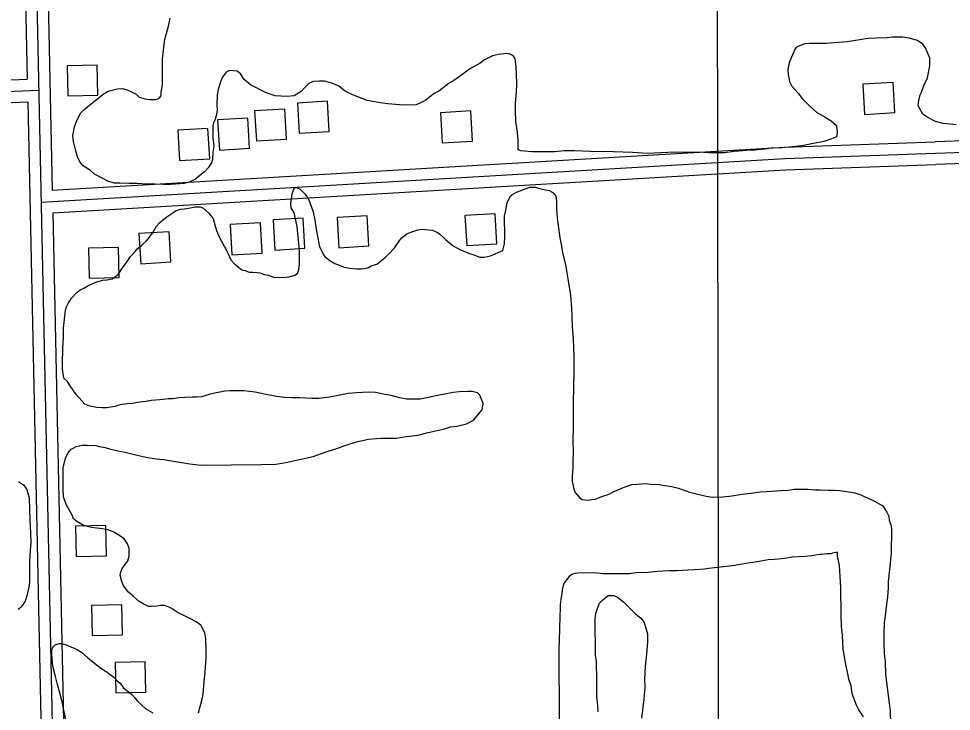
# Model space of a CAD drawing. Extents: x 3313442 to 3351311, y 721974 to 747360.
# Drawn here: x 3332378 to 3333613, y 740371 to 741289 of the extents above; entities that cross this region are included whole.
import ezdxf

# ---------------------------------------------------------------- set-up
doc = ezdxf.new("R2010")
doc.units = 0
for name, color, linetype in [('V-BLDG-OTLN', 7, 'Continuous'), ('V-GRID-MAJR', 7, 'Continuous'), ('V-ROAD-CNTR', 7, 'Continuous'), ('V-SITE-VEGE', 7, 'Continuous')]:
    doc.layers.add(name, color=color, linetype=linetype)

msp = doc.modelspace()

# ---------------------------------------------------------------- linework, layer by layer
at = {"layer": 'V-BLDG-OTLN'}
for points in [[(3332442.4770776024, 741226.1915205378), (3332443.325075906, 741186.199600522), (3332483.315995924, 741187.0485988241), (3332482.4679976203, 741227.039518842)], [(3333498.6229653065, 741161.822649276), (3333538.554885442, 741164.166644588), (3333536.209890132, 741204.098564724), (3333496.2789699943, 741201.7535694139)], [(3332749.750463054, 741136.9316990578), (3332789.6823831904, 741139.27569437), (3332787.3373878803, 741179.207614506), (3332747.406467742, 741176.862619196)], [(3332693.146576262, 741126.5767197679), (3332733.078496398, 741128.92071508), (3332730.7335010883, 741168.852635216), (3332690.80258095, 741166.5076399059)], [(3332939.3780837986, 741124.0837247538), (3332979.310003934, 741126.4277200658), (3332976.9650086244, 741166.3596402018), (3332937.034088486, 741164.014644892)], [(3332644.124674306, 741114.568743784), (3332684.0565944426, 741116.912739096), (3332681.711599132, 741156.844659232), (3332641.780678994, 741154.4996639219)], [(3332591.4007797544, 741100.753771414), (3332631.3326998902, 741103.097766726), (3332628.98770458, 741143.029686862), (3332589.056784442, 741140.684691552)], [(3332755.1334522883, 741024.3819241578), (3332715.201532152, 741022.0379288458), (3332717.546527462, 740982.1060087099), (3332757.4774476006, 740984.4510040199)], [(3332839.889282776, 741027.5089179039), (3332799.9573626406, 741025.164922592), (3332802.3023579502, 740985.233002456), (3332842.2332780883, 740987.5779977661)], [(3333009.2359440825, 741030.193912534), (3332969.3040239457, 741027.849917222), (3332971.6490192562, 740987.9179970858), (3333011.5799393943, 740990.2629923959)], [(3332698.421565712, 741018.07093678), (3332658.489645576, 741015.726941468), (3332660.834640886, 740975.795021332), (3332700.7655610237, 740978.1400166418)], [(3332577.5868073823, 741006.253960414), (3332537.6548872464, 741003.909965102), (3332539.999882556, 740963.978044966), (3332579.9308026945, 740966.3230402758)], [(3332470.767021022, 740984.6660035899), (3332471.615019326, 740944.6740835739), (3332511.6059393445, 740945.5230818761), (3332510.75794104, 740985.514001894)], [(3332453.6520552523, 740616.3337402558), (3332454.500053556, 740576.34182024), (3332494.490973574, 740577.190818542), (3332493.6429752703, 740617.18173856)], [(3332474.994012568, 740511.385950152), (3332475.842010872, 740471.3940301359), (3332515.8329308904, 740472.2430284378), (3332514.9849325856, 740512.2339484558)], [(3332506.0769504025, 740435.7151014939), (3332506.9249487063, 740395.7231814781), (3332546.9158687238, 740396.57217978), (3332546.06787042, 740436.5630997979)]]:
    msp.add_lwpolyline(points, close=True, dxfattribs=at)
at = {"layer": 'V-GRID-MAJR'}
msp.add_spline([(3333324.144, 727373.911), (3333315.332, 733432.201), (3333306.515, 739493.957), (3333297.699, 745555.7440000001), (3333297.694, 745559.1780000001)], degree=3, dxfattribs=at)
at = {"layer": 'V-ROAD-CNTR'}
for points in [[(3332378.315205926, 741749.6434736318), (3332389.799182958, 741208.223556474)], [(3332393.312175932, 741749.961472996), (3332433.0760964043, 739875.1592226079), (3332463.536035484, 738663.8846451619), (3332515.0859323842, 736171.2086305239), (3332527.8879067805, 735558.8488552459)], [(3332409.61814332, 741688.5595957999), (3332422.9181167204, 741061.4728499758)], [(3332077.9998065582, 741195.4485820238), (3332389.79818296, 741208.2225564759)], [(3332078.6138053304, 741180.4616119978), (3332405.107152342, 741193.8375852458)], [(3332079.227804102, 741165.4746419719), (3332390.4351816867, 741178.223616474)], [(3332390.4351816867, 741178.224616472), (3332413.971134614, 740068.55783581)], [(3334426.4801095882, 741158.412656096), (3334425.4211117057, 741158.577655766), (3334424.3271138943, 741158.7256554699), (3334423.290115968, 741158.8446552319), (3334422.2701180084, 741158.947655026), (3334421.20912013, 741159.0356548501), (3334420.1681222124, 741159.104654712), (3334419.071124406, 741159.158654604), (3334418.0191265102, 741159.184654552), (3334417.0111285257, 741159.199654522), (3334415.9051307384, 741159.1956545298), (3334414.853132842, 741159.168654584), (3334413.850134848, 741159.13065466), (3334412.75913703, 741159.0706547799), (3334412.0291384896, 741159.0136548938), (3334054.9448526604, 741142.648687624), (3333958.919044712, 741138.384696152), (3333591.906778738, 741125.438722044)], [(3333592.4357776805, 741110.4477520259), (3333959.516043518, 741123.3967261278), (3334055.620851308, 741127.6637175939), (3334412.956136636, 741144.04068484)], [(3332422.9181167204, 741061.4728499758), (3333392.538177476, 741118.4047361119), (3333591.906778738, 741125.438722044)], [(3332408.2521460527, 741045.5858817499), (3333393.2421760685, 741103.4207660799), (3333592.4357776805, 741110.4477520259)], [(3333999.1479642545, 741110.1417526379), (3333960.1130423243, 741108.4087561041), (3333592.9647766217, 741095.4567820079)], [(3332423.554115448, 741031.4589100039), (3333393.9461746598, 741088.436796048), (3333592.9647766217, 741095.4567820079)], [(3332423.555115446, 741031.4589100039), (3332448.072066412, 739875.5072219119), (3332472.4010177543, 738908.0561568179)]]:
    msp.add_lwpolyline(points, dxfattribs=at)
at = {"layer": 'V-SITE-VEGE'}
for points in [[(3332653.065, 741217.59), (3332648.435, 741210.9940000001), (3332645.6720000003, 741204.881), (3332642.475, 741194.546), (3332641.13, 741187.0380000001), (3332640.761, 741174.386), (3332641.287, 741167.361), (3332639.944, 741159.855), (3332639.034, 741156.568), (3332637.6520000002, 741153.279), (3332636.27, 741150.455), (3332635.358, 741147.1680000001), (3332635.487, 741131.2390000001), (3332636.986, 741119.536), (3332635.645, 741111.561), (3332635.252, 741102.188), (3332633.884, 741097.492), (3332629.253, 741090.895), (3332624.608, 741085.705), (3332616.228, 741079.076), (3332612.507, 741075.7660000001), (3332603.1720000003, 741071.476), (3332597.56, 741070.0260000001), (3332585.852, 741069.463), (3332579.296, 741068.9400000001), (3332569.927, 741068.865), (3332558.677, 741069.242), (3332547.903, 741069.158), (3332534.773, 741070.456), (3332524.934, 741070.378), (3332512.282, 741070.745), (3332504.786, 741070.683), (3332496.33, 741073.4280000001), (3332489.745, 741076.653), (3332478.92, 741082.658), (3332473.728, 741087.3030000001), (3332463.838, 741093.783), (3332459.58, 741098.9010000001), (3332456.2460000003, 741105.434), (3332454.309, 741113.382), (3332450.928, 741126.008), (3332449.93, 741133.495), (3332452.179, 741145.224), (3332455.39, 741153.687), (3332460.93, 741164.037), (3332466.9760000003, 741169.71), (3332474.887, 741176.331), (3332480.474, 741180.591), (3332490.2490000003, 741188.638), (3332496.778, 741192.439), (3332509.404, 741195.818), (3332515.9620000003, 741195.871), (3332520.654, 741194.9720000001), (3332526.767, 741192.212), (3332533.827, 741188.519), (3332538.0700000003, 741184.804), (3332546.053, 741182.527), (3332551.214, 741181.632), (3332560.586, 741181.705), (3332564.321, 741183.1410000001), (3332567.107, 741186.444), (3332567.0700000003, 741191.128), (3332568.866, 741200.983), (3332568.688, 741223.001), (3332569.056, 741235.187), (3332571.2460000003, 741254.4130000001), (3332572.13, 741260.981), (3332576.673, 741278.824), (3332578.932, 741289.148)], [(3333619.736, 741148.0530000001), (3333602.3850000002, 741149.787), (3333592.524, 741152.519), (3333582.1750000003, 741157.59), (3333575.579, 741162.223), (3333569.4020000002, 741172.948), (3333570.2830000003, 741179.983), (3333572.095, 741187.495), (3333573.94, 741191.257), (3333577.147, 741200.187), (3333581.753, 741210.062), (3333584.9050000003, 741226.018), (3333584.823, 741236.326), (3333579.566, 741248.933), (3333575.769, 741254.993), (3333568.7060000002, 741259.622), (3333557.435, 741262.81), (3333548.523, 741264.1460000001), (3333534.936, 741264.035), (3333528.3850000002, 741263.046), (3333513.3910000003, 741262.925), (3333503.09, 741262.3740000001), (3333475.481, 741257.934), (3333463.776, 741256.906), (3333447.857, 741255.839)], [(3333447.857, 741255.839), (3333425.366, 741255.659), (3333419.279, 741255.1410000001), (3333413.203, 741253.2170000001), (3333408.077, 741250.365), (3333406.221, 741247.5380000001), (3333401.615, 741237.6630000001), (3333398.865, 741230.145), (3333397.063, 741221.228), (3333397.116, 741214.67), (3333399.066, 741205.313), (3333402.394, 741199.251), (3333410.434, 741189.944), (3333415.64, 741183.4280000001), (3333426.507, 741172.268), (3333435, 741164.84), (3333446.299, 741157.904), (3333454.302, 741153.283), (3333461.378, 741147.25), (3333462.39, 741137.886), (3333461.4990000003, 741132.256), (3333454.495, 741129.389), (3333444.683, 741126.031), (3333428.778, 741122.621), (3333424.098, 741122.117), (3333417.551, 741120.659), (3333411.466, 741119.674), (3333398.359, 741118.162), (3333388.994, 741117.617), (3333374.473, 741117.034), (3333369.329, 741116.055), (3333353.412, 741114.5210000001), (3333342.639, 741113.966), (3333325.784, 741112.422), (3333313.146, 741110.916), (3333292.0640000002, 741110.748), (3333278, 741111.572), (3333238.179, 741111.252), (3333210.545, 741110.093), (3333191.325, 741111.3420000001), (3333166.018, 741112.077), (3333135.558, 741112.77), (3333113.998, 741113.534), (3333100.881, 741113.427), (3333088.239, 741112.389), (3333057.787, 741112.143), (3333043.252, 741113.433), (3333039.961, 741114.812), (3333039.861, 741127.46), (3333038.3370000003, 741141.974), (3333036.852, 741151.8), (3333036.2600000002, 741167.259), (3333036.185, 741176.628), (3333037.471, 741191.63), (3333037.86, 741201.473), (3333037.741, 741215.997), (3333037.198, 741225.363), (3333035.714, 741235.191), (3333033.809, 741238.92), (3333030.985, 741240.774), (3333027.694, 741242.154), (3333024.411, 741242.5970000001), (3333013.644, 741241.104), (3333005.696, 741239.166), (3332995.429, 741233.929), (3332989.3740000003, 741229.6630000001), (3332976.778, 741222.534), (3332972.117, 741219.686), (3332966.534, 741214.957), (3332954.416, 741206.894), (3332948.356, 741203.0970000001), (3332934.8540000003, 741192.681), (3332928.79, 741189.353), (3332917.614, 741180.829), (3332909.682, 741176.549), (3332904.543, 741174.632), (3332893.773, 741174.077), (3332882.523, 741174.455), (3332867.053, 741175.735), (3332857.202, 741177.063), (3332839.843, 741180.202), (3332819.631, 741188.005), (3332810.694, 741192.6190000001), (3332802.207, 741199.109), (3332794.211, 741202.794), (3332783.41, 741205.986), (3332776.853, 741205.933), (3332768.4250000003, 741205.399), (3332762.824, 741202.54), (3332755.848, 741195.927), (3332752.598, 741192.152), (3332743.274, 741186.455), (3332733.91, 741185.443), (3332717.975, 741186.252), (3332705.287, 741190.835), (3332685.528, 741200.983), (3332677.037, 741207.942), (3332672.294, 741215.4010000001), (3332667.577, 741219.112), (3332657.733, 741219.97), (3332653.065, 741217.59)], [(3332716.627, 740945.884), (3332732.556, 740946.011), (3332736.769, 740946.515), (3332744.2460000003, 740948.915), (3332747.511, 740950.818), (3332749.338, 740956.454), (3332750.216, 740963.958), (3332750.073, 740981.761), (3332749.026, 740995.339), (3332747.009, 741013.128), (3332745.053, 741023.42), (3332743.116, 741031.37), (3332739.315, 741037.899), (3332738.801, 741043.517), (3332740.568, 741056.65), (3332743.781, 741065.109), (3332747.0640000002, 741064.666), (3332751.296, 741062.827), (3332757.909, 741056.321), (3332762.6580000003, 741048.395), (3332767.927, 741033.911), (3332770.36, 741022.2170000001), (3332772.826, 741007.2440000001), (3332776.257, 740988.532), (3332777.219, 740985.259), (3332782.454, 740975.462), (3332783.873, 740973.6), (3332788.592, 740969.422), (3332791.887, 740967.573), (3332797.066, 740964.333), (3332809.758, 740959.282), (3332816.328, 740957.931), (3332826.1750000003, 740957.073), (3332832.2630000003, 740957.122), (3332840.687, 740958.594), (3332845.352, 740960.974), (3332852.829, 740963.378), (3332863.532, 740972.367), (3332869.115, 740977.5650000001), (3332876.545, 740985.589), (3332883.029, 740995.012), (3332886.279, 740998.786), (3332892.3310000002, 741003.517), (3332898.8680000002, 741006.384), (3332906.815, 741008.791), (3332912.897, 741009.778), (3332921.3370000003, 741008.907), (3332926.4960000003, 741008.479), (3332932.14, 741005.715), (3332935.437, 741003.398), (3332942.042, 740997.83), (3332943.935, 740995.501), (3332953.8370000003, 740987.616), (3332962.776, 740983), (3332975.472, 740977.483), (3332981.108, 740975.654), (3332989.099, 740972.439), (3332995.19, 740972.488), (3333003.1380000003, 740974.425), (3333019.4790000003, 740981.585), (3333021.748, 740990.5040000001), (3333022.144, 740999.882), (3333021.926, 741027.0530000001), (3333023.268, 741035.028), (3333025.066, 741044.414), (3333029.674, 741053.8200000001), (3333031.538, 741055.241), (3333037.602, 741058.569), (3333050.2090000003, 741063.8250000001), (3333055.3540000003, 741065.27), (3333062.85, 741065.332), (3333066.608, 741063.956), (3333071.773, 741062.5920000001), (3333081.159, 741060.794), (3333084.45, 741059.4130000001), (3333088.6950000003, 741055.7000000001), (3333090.1350000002, 741051.496), (3333090.664, 741044.0040000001), (3333090.721, 741036.975), (3333091.29, 741024.331), (3333094.782, 740998.123), (3333097.211, 740987.362), (3333098.686, 740978.4720000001), (3333102.558, 740963.042), (3333104.053, 740951.811), (3333106.011, 740941.518), (3333108.977, 740922.332), (3333110.519, 740905.4770000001), (3333111.187, 740880.6510000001), (3333112.725, 740864.263), (3333113.384, 740840.375), (3333113.523, 740823.039), (3333113.251, 740798.674), (3333112.448, 740781.801), (3333112.708, 740749.475), (3333112.413, 740727.92), (3333112.512, 740715.738), (3333112.159, 740701.212), (3333112.227, 740693.247), (3333111.377, 740681.995), (3333111.426, 740675.905)], [(3332776.0130000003, 740785.657), (3332766.643, 740785.579), (3332750.708, 740786.388), (3332740.4, 740786.304), (3332730.089, 740786.691), (3332719.771, 740788.014), (3332703.815, 740791.1680000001), (3332691.613, 740793.882), (3332676.605, 740795.633), (3332657.866, 740795.481), (3332651.31, 740794.961), (3332638.2090000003, 740792.514), (3332630.73, 740790.578), (3332620.4450000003, 740787.685), (3332614.827, 740787.1730000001), (3332608.267, 740787.117), (3332598.433, 740786.5700000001), (3332590.937, 740786.511), (3332582.0470000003, 740785.032), (3332576.4250000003, 740784.987), (3332569.873, 740783.998), (3332565.1920000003, 740783.492), (3332553.952, 740782.933), (3332546.936, 740781.471), (3332535.703, 740779.976), (3332529.622, 740778.9890000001), (3332522.128, 740778.46), (3332512.3000000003, 740776.976), (3332505.757, 740775.0480000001), (3332494.997, 740773.088), (3332489.375, 740773.0430000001), (3332481.873, 740773.455), (3332472.489, 740775.2490000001), (3332465.909, 740778.01), (3332454.561, 740790.568), (3332446.504, 740802.215), (3332443.178, 740807.812), (3332437.986, 740812.455), (3332436.487, 740824.157), (3332436.434, 740830.715), (3332436.727, 740852.7390000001), (3332437.558, 740865.865), (3332437.9250000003, 740878.517), (3332440.544, 740902.434), (3332441.914, 740906.6630000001), (3332443.752, 740911.361), (3332448.38, 740918.427), (3332455.347, 740925.98), (3332460.006, 740929.2980000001), (3332464.67, 740931.677), (3332469.802, 740934.528), (3332476.804, 740937.8640000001), (3332481.943, 740939.781), (3332489.889, 740942.188), (3332495.038, 740942.698), (3332502.523, 740944.164), (3332504.8540000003, 740945.587), (3332510.438, 740950.316), (3332514.1410000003, 740955.971), (3332522.02, 740966.811), (3332526.65, 740973.405), (3332532.69, 740980.014), (3332535.004, 740983.312), (3332541.058, 740988.047), (3332542.918, 740989.935), (3332547.1040000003, 740993.7170000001), (3332550.3540000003, 740997.492), (3332556.375, 741005.973), (3332561, 741013.507), (3332564.71, 741018.2220000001), (3332570.762, 741022.957), (3332574.486, 741026.2660000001), (3332582.407, 741031.483), (3332587.071, 741034.331), (3332593.147, 741036.2540000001), (3332597.827, 741036.76), (3332608.1240000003, 741038.2490000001), (3332611.864, 741039.218), (3332618.89, 741039.275), (3332622.181, 741037.895), (3332629.73, 741031.394), (3332633.044, 741027.204), (3332635.4050000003, 741024.882), (3332636.366, 741022.078), (3332638.291, 741015.535), (3332640.2260000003, 741008.0530000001), (3332644.521, 740998.7170000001), (3332647.849, 740992.183), (3332653.082, 740982.388), (3332655.935, 740977.256), (3332659.279, 740969.318), (3332664.0100000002, 740963.735), (3332673.912, 740955.848), (3332678.1350000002, 740954.9450000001), (3332683.775, 740952.649), (3332687.994, 740952.682), (3332693.6180000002, 740952.26), (3332697.841, 740951.824), (3332703.948, 740949.53), (3332709.109, 740948.635), (3332716.627, 740945.884)], [(3332572.065, 740511.332), (3332565.974, 740511.282), (3332561.765, 740510.312), (3332554.274, 740509.783), (3332550.524, 740509.752), (3332543.469, 740513.443), (3332537.8200000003, 740516.679), (3332529.798, 740523.642), (3332523.667, 740528.7440000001), (3332517.039, 740537.126), (3332515.116, 740543.202), (3332512.708, 740551.616), (3332513.611, 740555.841), (3332515.911, 740561.014), (3332518.231, 740563.8420000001), (3332522.864, 740570.439), (3332524.688, 740576.546), (3332524.6040000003, 740586.8520000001), (3332522.681, 740592.9280000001), (3332517.944, 740599.449), (3332512.29, 740603.621), (3332503.346, 740608.702), (3332496.295, 740611.456), (3332486.4420000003, 740613.25), (3332481.752, 740613.682), (3332474.717, 740614.563), (3332469.083, 740615.9230000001), (3332463.916, 740617.756), (3332455.446, 740622.372), (3332451.198, 740626.087), (3332448.81, 740631.6900000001), (3332441.2060000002, 740645.215), (3332437.847, 740655.027), (3332437.298, 740665.331), (3332437.153, 740683.134), (3332437.54, 740693.446), (3332439.336, 740702.83), (3332440.704, 740707.528), (3332443.936, 740713.643), (3332445.793, 740715.531), (3332448.114, 740718.362), (3332451.378, 740720.262), (3332454.647, 740721.696), (3332462.597, 740723.633), (3332469.6240000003, 740723.689), (3332480.403, 740723.308), (3332485.568, 740721.944), (3332493.076, 740720.598), (3332498.7120000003, 740718.769), (3332509.511, 740716.045), (3332519.364, 740714.2490000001), (3332535.328, 740710.162), (3332546.588, 740707.909), (3332560.666, 740705.681), (3332570.041, 740704.818), (3332605.228, 740699.01), (3332620.236, 740697.257), (3332699.412, 740697.892), (3332719.085, 740698.5210000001), (3332732.188, 740700.4990000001), (3332754.171, 740705.361), (3332768.198, 740708.755), (3332784.082, 740714.503), (3332788.291, 740715.474), (3332800.906, 740719.7930000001), (3332810.2490000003, 740723.148), (3332827.543, 740728.4400000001), (3332841.576, 740731.365), (3332857.9620000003, 740732.903), (3332878.577, 740733.068), (3332888.403, 740734.551), (3332907.1240000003, 740737.046), (3332918.8140000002, 740739.9500000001), (3332934.248, 740743.354), (3332942.198, 740745.2930000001), (3332950.142, 740747.699), (3332958.5700000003, 740748.705), (3332971.191, 740752.084), (3332980.524, 740756.846), (3332992.128, 740770.5260000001), (3332993.465, 740778.968), (3332989.163, 740789.712), (3332985.855, 740792.964), (3332978.8140000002, 740794.783), (3332972.723, 740794.734), (3332961.953, 740794.177), (3332953.525, 740793.1730000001), (3332937.6210000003, 740790.234), (3332910.024, 740784.389), (3332905.338, 740784.3520000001), (3332892.216, 740784.7170000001), (3332883.299, 740786.517), (3332871.5640000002, 740789.235), (3332863.589, 740790.576), (3332850.916, 740793.286), (3332841.543, 740793.679), (3332825.617, 740793.081), (3332814.849, 740792.059), (3332799.411, 740789.122), (3332790.056, 740787.175), (3332776.0130000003, 740785.657)], [(3332378.179, 740675.632), (3332384.775, 740671), (3332389.039, 740664.944), (3332392.41, 740653.7270000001), (3332392.537, 740637.7980000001), (3332393.117, 740624.213), (3332394.194, 740606.887), (3332394.29, 740594.706), (3332393.436, 740584.392), (3332392.615, 740569.859), (3332392.846, 740541.281), (3332391.501, 740533.7760000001), (3332389.238, 740523.916), (3332386.95, 740516.871), (3332382.324, 740509.806), (3332379.5300000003, 740507.4400000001), (3332377.669, 740506.019)], [(3333111.426, 740675.905), (3333112.901, 740667.483), (3333114.824, 740661.407), (3333120.97, 740654.429), (3333124.74, 740651.648), (3333132.244, 740650.77), (3333137.3910000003, 740651.751), (3333142.0700000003, 740652.256), (3333146.2770000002, 740653.692), (3333153.281, 740656.563), (3333158.889, 740658.482), (3333165.4220000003, 740661.814), (3333181.298, 740668.501), (3333190.178, 740671.385), (3333197.2, 740671.909), (3333208.436, 740672.935), (3333215.471, 740672.056), (3333226.718, 740671.6780000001), (3333234.2260000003, 740670.332), (3333242.67, 740668.995), (3333252.06, 740666.728), (3333266.628, 740661.223), (3333276.018, 740658.955), (3333288.6890000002, 740656.246), (3333297.1350000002, 740654.909), (3333310.252, 740655.013), (3333319.614, 740656.027), (3333336.46, 740658.505), (3333347.694, 740660), (3333360.328, 740661.976), (3333368.761, 740662.042), (3333388.426, 740663.606), (3333397.325, 740664.147), (3333405.281, 740665.149), (3333423.554, 740665.292), (3333432.931, 740664.434), (3333439.489, 740664.485), (3333450.27, 740664.104), (3333456.827, 740664.157), (3333466.201, 740663.764), (3333485.436, 740660.639), (3333493.423, 740657.893), (3333497.187, 740656.047), (3333503.301, 740653.287), (3333511.7630000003, 740649.606), (3333517.884, 740645.908), (3333522.12, 740643.5970000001), (3333525.909, 740638.475), (3333527.813, 740634.742), (3333530.664, 740629.612)], [(3333530.664, 740629.612), (3333531.176, 740624.461), (3333533.578, 740616.986), (3333534.092, 740611.366), (3333534.178, 740600.589), (3333533.775, 740592.623), (3333533.8710000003, 740580.441), (3333531.702, 740558.872), (3333529.957, 740542.926), (3333529.552, 740534.959), (3333528.716, 740522.3030000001), (3333527.389, 740512.921), (3333525.632, 740497.9130000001), (3333524.303, 740488.531), (3333523.963, 740472.6), (3333524.049, 740461.823), (3333524.6350000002, 740447.307), (3333525.6550000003, 740437.003), (3333526.2630000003, 740419.6730000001), (3333531.252, 740381.763), (3333532.272, 740371.463), (3333532.876, 740354.6)], [(3333460.305, 740581.2540000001), (3333456.092, 740580.751), (3333453.758, 740579.796), (3333449.074, 740579.759), (3333442.053, 740578.7660000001), (3333438.774, 740578.7390000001), (3333428.477, 740577.25), (3333419.585, 740576.243), (3333402.725, 740575.17), (3333392.43, 740573.681), (3333379.323, 740572.169), (3333370.893, 740571.635), (3333356.389, 740569.175), (3333343.755, 740567.199), (3333323.636, 740563.758), (3333291.804, 740560.221), (3333286.657, 740559.2440000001), (3333273.544, 740558.671), (3333264.645, 740558.13), (3333250.129, 740557.074), (3333240.29, 740556.998), (3333223.898, 740556.3960000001), (3333211.7290000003, 740554.892), (3333195.804, 740554.296), (3333187.376, 740553.2930000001), (3333151.772, 740553.0040000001), (3333140.985, 740554.323), (3333118.963, 740554.147), (3333115.221, 740553.649), (3333111.014, 740552.21), (3333107.285, 740549.838), (3333102.186, 740543.235), (3333099.873, 740539.469), (3333098.059, 740531.959), (3333097.629, 740527.269), (3333096.734, 740522.108), (3333095.403, 740512.726), (3333095.4560000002, 740506.1680000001), (3333095.054, 740497.731), (3333094.7290000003, 740479.925), (3333093.901, 740466.333), (3333093.539, 740453.211), (3333094.299, 740358.571)], [(3333497.196, 740363.685), (3333491.029, 740373.005), (3333487.699, 740379.0700000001), (3333481.958, 740394.018), (3333480.93, 740405.253), (3333478.0670000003, 740411.791), (3333476.1010000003, 740423.02), (3333474.164, 740430.968), (3333471.725, 740443.1290000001), (3333470.236, 740453.426), (3333469.1520000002, 740471.6900000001), (3333468.12, 740483.395), (3333467.528, 740498.851), (3333467.237, 740534.927), (3333465.126, 740564.4280000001), (3333464.137, 740570.9770000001), (3333462.6950000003, 740575.6510000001), (3333462.646, 740581.275), (3333460.305, 740581.2540000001)], [(3333145.742, 740370.23), (3333145.2120000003, 740378.191), (3333144.174, 740390.833), (3333143.946, 740418.942), (3333143.383, 740430.6510000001), (3333143.332, 740437.21), (3333142.326, 740445.634), (3333141.943, 740493.424), (3333142.824, 740500.459), (3333145.1010000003, 740508.442), (3333147.395, 740514.549), (3333152.046, 740518.805), (3333159.028, 740524.484), (3333166.523, 740524.5430000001), (3333171.228, 740522.2390000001), (3333179.715, 740515.747), (3333195.3000000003, 740500.412), (3333202.376, 740494.376), (3333206.636, 740488.789), (3333210.973, 740473.831), (3333211.0670000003, 740462.118), (3333209.349, 740442.427), (3333208.045, 740430.235), (3333207.24, 740413.828), (3333207.326, 740403.054), (3333206.0500000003, 740387.112), (3333202.974, 740361.789)], [(3332616.312, 740369.2540000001), (3332621.323, 740387.096), (3332622.679, 740393.201), (3332623.9450000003, 740411.012), (3332625.253, 740422.737), (3332626.507, 740441.4890000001), (3332626.894, 740451.8), (3332626.298, 740467.256), (3332624.832, 740475.211), (3332619.599, 740485.007), (3332613.469, 740489.643), (3332604.063, 740494.253), (3332598.8880000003, 740497.022), (3332592.301, 740500.25), (3332588.066, 740502.558), (3332582.886, 740505.796), (3332581, 740507.186), (3332572.065, 740511.332)], [(3332441.663, 740355.198), (3332435.811, 740383.733), (3332430.005, 740406.644), (3332426.628, 740418.799), (3332423.72, 740430.958), (3332422.188, 740446.406), (3332422.1410000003, 740452.497), (3332423.515, 740456.257), (3332426.772, 740459.093), (3332431.912, 740461.008), (3332435.191, 740461.035), (3332439.887, 740459.667), (3332444.5870000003, 740457.834), (3332455.872, 740452.769), (3332461.52, 740449.533), (3332470.0130000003, 740442.105), (3332476.147, 740437.001), (3332486.049, 740429.117), (3332493.112, 740424.486), (3332503.952, 740416.609), (3332508.679, 740411.4940000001), (3332512.923, 740408.247), (3332516.716, 740402.656), (3332528.035, 740393.377), (3332532.289, 740388.726), (3332535.602, 740384.536), (3332546.93, 740374.318), (3332555.8710000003, 740369.237)]]:
    msp.add_lwpolyline(points, dxfattribs=at)

doc.saveas('drawing.dxf')
